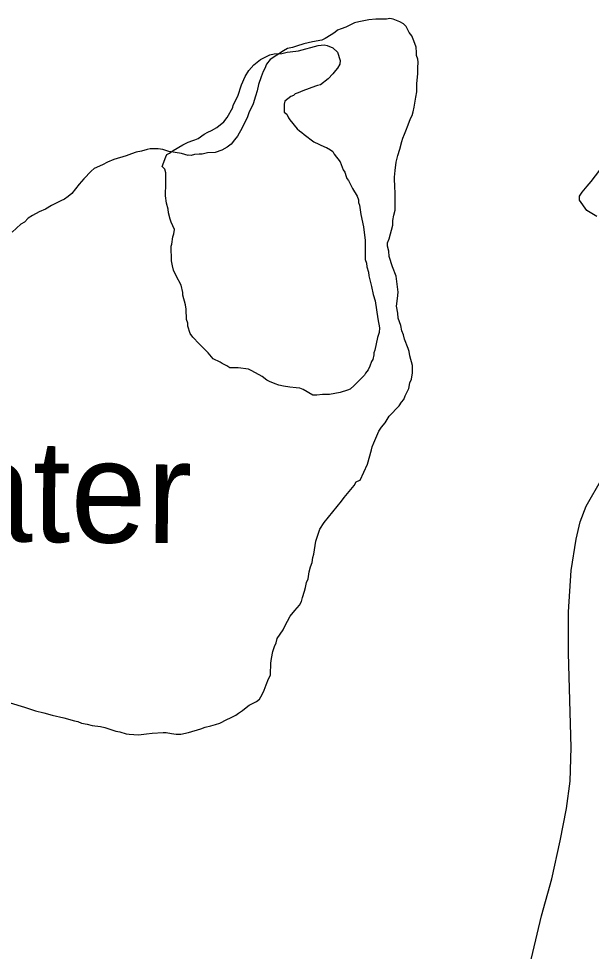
# Model space of a CAD drawing. Extents: x 3172297 to 3210190, y 958463 to 983887.
# Drawn here: x 3187795 to 3188356, y 965086 to 965999 of the extents above; entities that cross this region are included whole.
import ezdxf

# ---------------------------------------------------------------- set-up
doc = ezdxf.new("R2010")
doc.units = 0
for name, color, linetype in [('V-RIVR-IDEN', 7, 'Continuous'), ('V-ROAD-CNTR', 7, 'Continuous'), ('V-SITE-VEGE', 7, 'Continuous'), ('V-TOPO-SHOR', 7, 'Continuous'), ('V-WETL-SWMP', 7, 'Continuous')]:
    doc.layers.add(name, color=color, linetype=linetype)

msp = doc.modelspace()

# ---------------------------------------------------------------- linework, layer by layer
at = {"layer": 'V-ROAD-CNTR'}
msp.add_lwpolyline([(3188291.85, 965054.66), (3188307.73, 965120.72), (3188317.78, 965157.18), (3188325.79, 965194.18), (3188332.16, 965225.82), (3188335.59, 965252.64), (3188336.59, 965285.74), (3188333.88, 965378), (3188333.94, 965418.49), (3188336.58, 965458.8), (3188341.47, 965489.51), (3188345.49, 965506.54), (3188351.35, 965521.9), (3188366.8, 965548.58)], dxfattribs=at)
at = {"layer": 'V-SITE-VEGE'}
for p, q in [((3188069.65, 965967.78), (3188088.99, 965972.94)), ((3188088.99, 965972.94), (3188094.59, 965973.46)), ((3188094.59, 965973.46), (3188097.64, 965972.96)), ((3188097.64, 965972.96), (3188103.25, 965970.44)), ((3188032.5, 965959), (3188037.08, 965961.56)), ((3188037.08, 965961.56), (3188041.65, 965963.62)), ((3188041.65, 965963.62), (3188045.73, 965964.65)), ((3188045.73, 965964.65), (3188053.36, 965965.18)), ((3188053.36, 965965.18), (3188058.45, 965966.22)), ((3188058.45, 965966.22), (3188067.11, 965967.26)), ((3188067.11, 965967.26), (3188069.65, 965967.78)), ((3188103.25, 965970.44), (3188107.85, 965966.38)), ((3188107.85, 965966.38), (3188110.42, 965958.24)), ((3188020.82, 965948.27), (3188025.9, 965953.89)), ((3188025.9, 965953.89), (3188032.5, 965959)), ((3188109.93, 965954.67), (3188107.9, 965950.59)), ((3188110.42, 965958.24), (3188109.93, 965954.67)), ((3188017.28, 965942.66), (3188020.82, 965948.27)), ((3188103.34, 965944.97), (3188098.77, 965940.38)), ((3188105.87, 965948.55), (3188103.34, 965944.97)), ((3188107.9, 965950.59), (3188105.87, 965948.55)), ((3188010.21, 965923.28), (3188013.74, 965934.49)), ((3188013.74, 965934.49), (3188017.28, 965942.66)), ((3188091.15, 965934.24), (3188088.1, 965933.72)), ((3188098.77, 965940.38), (3188091.15, 965934.24)), ((3188066.22, 965925.5), (3188064.7, 965923.97)), ((3188069.28, 965926.53), (3188066.22, 965925.5)), ((3188073.85, 965928.58), (3188069.28, 965926.53)), ((3188086.06, 965933.2), (3188073.85, 965928.58)), ((3188088.1, 965933.72), (3188086.06, 965933.2)), ((3188005.65, 965914.61), (3188010.21, 965923.28)), ((3188056.06, 965918.34), (3188055.56, 965915.28)), ((3188062.16, 965922.94), (3188056.06, 965918.34)), ((3188064.7, 965923.97), (3188062.16, 965922.94)), ((3187999.58, 965902.37), (3188005.16, 965912.06)), ((3188005.16, 965912.06), (3188005.65, 965914.61)), ((3188055.56, 965915.28), (3188055.59, 965907.64)), ((3188055.59, 965907.64), (3188058.14, 965905.61)), ((3187989.43, 965892.66), (3187996.54, 965898.28)), ((3187996.54, 965898.28), (3187999.58, 965902.37)), ((3188058.14, 965905.61), (3188059.68, 965902.05)), ((3188059.68, 965902.05), (3188061.21, 965900.02)), ((3188061.21, 965900.02), (3188068.37, 965891.39)), ((3187980.79, 965888.04), (3187984.35, 965889.58)), ((3187984.35, 965889.58), (3187989.43, 965892.66)), ((3188068.37, 965891.39), (3188070.42, 965889.35)), ((3188070.42, 965889.35), (3188072.96, 965887.84)), ((3187961.47, 965878.31), (3187966.04, 965879.85)), ((3187966.04, 965879.85), (3187968.08, 965880.36)), ((3187968.08, 965880.36), (3187971.13, 965881.9)), ((3187971.13, 965881.9), (3187977.23, 965886)), ((3187977.23, 965886), (3187980.79, 965888.04)), ((3188072.96, 965887.84), (3188075.01, 965885.81)), ((3188075.01, 965885.81), (3188084.71, 965878.71)), ((3187946.72, 965870.11), (3187956.38, 965875.74)), ((3187956.38, 965875.74), (3187961.47, 965878.31)), ((3188084.71, 965878.71), (3188094.91, 965873.65)), ((3188094.91, 965873.65), (3188096.95, 965873.15)), ((3188096.95, 965873.15), (3188101.03, 965870.61)), ((3188101.03, 965870.61), (3188103.08, 965869.09)), ((3187936.08, 965854.29), (3187939.62, 965863.98)), ((3187939.62, 965863.98), (3187940.63, 965866.02)), ((3187940.63, 965866.02), (3187943.17, 965867.55)), ((3187943.17, 965867.55), (3187946.72, 965870.11)), ((3188103.08, 965869.09), (3188104.61, 965866.55)), ((3188104.61, 965866.55), (3188110.24, 965858.93)), ((3187938.64, 965851.75), (3187936.08, 965854.29)), ((3188110.24, 965858.93), (3188113.32, 965851.3)), ((3187939.67, 965848.19), (3187938.64, 965851.75)), ((3187939.71, 965833.93), (3187939.67, 965848.19)), ((3188113.32, 965851.3), (3188114.85, 965848.76)), ((3188114.85, 965848.76), (3188116.4, 965844.69)), ((3188116.4, 965844.69), (3188116.91, 965842.66)), ((3187939.22, 965829.85), (3187939.71, 965833.93)), ((3188116.91, 965842.66), (3188118.45, 965840.62)), ((3188118.45, 965840.62), (3188122.54, 965833)), ((3187939.23, 965825.78), (3187939.22, 965829.85)), ((3187940.27, 965818.65), (3187939.23, 965825.78)), ((3188122.54, 965833), (3188127.15, 965825.37)), ((3188127.15, 965825.37), (3188128.18, 965821.81)), ((3187941.82, 965812.55), (3187940.27, 965818.65)), ((3188128.18, 965821.81), (3188128.19, 965819.26)), ((3188128.19, 965819.26), (3188129.22, 965816.72)), ((3188129.22, 965816.72), (3188130.78, 965807.56)), ((3187942.34, 965808.98), (3187941.82, 965812.55)), ((3187943.89, 965802.88), (3187942.34, 965808.98)), ((3188130.78, 965807.56), (3188133.36, 965795.35)), ((3187944.92, 965799.83), (3187943.89, 965802.88)), ((3187947.99, 965792.71), (3187944.92, 965799.83)), ((3187946.49, 965785.57), (3187947.5, 965788.63)), ((3187947.5, 965788.63), (3187947.99, 965792.71)), ((3188133.36, 965795.35), (3188134.93, 965782.11)), ((3187945.5, 965778.44), (3187946.49, 965785.57)), ((3188134.93, 965782.11), (3188134.99, 965763.27)), ((3187944.99, 965776.4), (3187945.5, 965778.44)), ((3187945.04, 965762.14), (3187944.99, 965776.4)), ((3187946.08, 965757.05), (3187945.04, 965762.14)), ((3188134.99, 965763.27), (3188136.02, 965759.7)), ((3187947.1, 965752.98), (3187946.08, 965757.05)), ((3187949.67, 965747.38), (3187947.1, 965752.98)), ((3188136.02, 965759.7), (3188136.54, 965756.14)), ((3188136.54, 965756.14), (3188138.09, 965751.05)), ((3187954.79, 965738.23), (3187949.67, 965747.38)), ((3188138.09, 965751.05), (3188138.61, 965747.49)), ((3188138.61, 965747.49), (3188141.19, 965736.8)), ((3187956.34, 965731.11), (3187954.79, 965738.23)), ((3188141.19, 965736.8), (3188142.74, 965729.17)), ((3187956.35, 965728.57), (3187956.34, 965731.11)), ((3187958.93, 965718.9), (3187956.35, 965728.57)), ((3188142.74, 965729.17), (3188144.8, 965723.07)), ((3187959.45, 965714.83), (3187958.93, 965718.9)), ((3188144.8, 965723.07), (3188147.4, 965705.25)), ((3187959.99, 965704.64), (3187959.45, 965714.83)), ((3187961.02, 965701.08), (3187959.99, 965704.64)), ((3187961.03, 965698.03), (3187961.02, 965701.08)), ((3187963.6, 965690.9), (3187961.03, 965698.03)), ((3188147.4, 965705.25), (3188148.96, 965696.6)), ((3187966.16, 965687.35), (3187963.6, 965690.9)), ((3188148.47, 965692.01), (3188146.95, 965686.91)), ((3188148.96, 965696.6), (3188148.47, 965692.01)), ((3187972.29, 965680.75), (3187966.16, 965687.35)), ((3187980.98, 965672.12), (3187972.29, 965680.75)), ((3188146.95, 965686.91), (3188144.45, 965674.68)), ((3187986.09, 965666.02), (3187980.98, 965672.12)), ((3188143.45, 965670.1), (3188142.44, 965665.51)), ((3188144.45, 965674.68), (3188143.44, 965672.13)), ((3188143.44, 965672.13), (3188143.45, 965670.1)), ((3187992.72, 965662.99), (3187986.09, 965666.02)), ((3187994.76, 965661.47), (3187992.72, 965662.99)), ((3187999.36, 965659.44), (3187994.76, 965661.47)), ((3188140.92, 965663.47), (3188139.41, 965658.88)), ((3188142.44, 965665.51), (3188140.92, 965663.47)), ((3188002.42, 965657.41), (3187999.36, 965659.44)), ((3188010.56, 965657.44), (3188002.42, 965657.41)), ((3188020.75, 965655.95), (3188010.56, 965657.44)), ((3188023.82, 965654.43), (3188020.75, 965655.95)), ((3188034.02, 965648.86), (3188023.82, 965654.43)), ((3188135.35, 965652.25), (3188134.34, 965650.21)), ((3188137.89, 965655.31), (3188135.35, 965652.25)), ((3188139.41, 965658.88), (3188137.89, 965655.31)), ((3188038.62, 965645.31), (3188034.02, 965648.86)), ((3188041.17, 965643.79), (3188038.62, 965645.31)), ((3188046.77, 965641.77), (3188041.17, 965643.79)), ((3188134.34, 965650.21), (3188124.19, 965639.99)), ((3188050.35, 965640.26), (3188046.77, 965641.77)), ((3188054.93, 965639.25), (3188050.35, 965640.26)), ((3188061.05, 965638.26), (3188054.93, 965639.25)), ((3188067.16, 965637.77), (3188061.05, 965638.26)), ((3188070.73, 965637.27), (3188067.16, 965637.77)), ((3188074.29, 965636.26), (3188070.73, 965637.27)), ((3188083.48, 965630.69), (3188074.29, 965636.26)), ((3188110.46, 965633.32), (3188099.77, 965631.25)), ((3188117.58, 965635.38), (3188110.46, 965633.32)), ((3188120.13, 965636.41), (3188117.58, 965635.38)), ((3188124.19, 965639.99), (3188120.13, 965636.41)), ((3188087.55, 965630.7), (3188083.48, 965630.69)), ((3188093.15, 965631.23), (3188087.55, 965630.7)), ((3188099.77, 965631.25), (3188093.15, 965631.23))]:
    msp.add_line(p, q, dxfattribs=at)
at = {"layer": 'V-TOPO-SHOR'}
for points in [[(3188167.27, 965705.83), (3188166.74, 965710.92), (3188165.7, 965717.54), (3188166.69, 965725.18), (3188167.18, 965731.29), (3188165.09, 965747.07), (3188161.5, 965756.23), (3188158.41, 965766.4), (3188157.89, 965771.49), (3188156.85, 965776.58), (3188156.84, 965779.64), (3188158.35, 965783.72), (3188161.88, 965796.97), (3188161.86, 965801.55), (3188162.86, 965806.65), (3188164.38, 965811.75), (3188164.31, 965830.08), (3188163.8, 965833.13), (3188163.76, 965843.83), (3188164.25, 965850.45), (3188165.24, 965858.6), (3188166.75, 965865.23), (3188168.76, 965871.34), (3188170.78, 965878.99), (3188171.79, 965882.05), (3188173.3, 965886.13), (3188174.82, 965889.19), (3188176.84, 965895.31), (3188179.36, 965901.43), (3188180.88, 965904.49), (3188181.89, 965908.06), (3188182.89, 965912.64), (3188184.39, 965922.32), (3188185.39, 965927.42), (3188185.36, 965935.57), (3188186.35, 965945.25), (3188186.33, 965950.85), (3188186.82, 965956.45), (3188186.3, 965959.51), (3188185.27, 965963.07), (3188185.26, 965966.12), (3188184.74, 965971.22), (3188182.68, 965977.32), (3188180.63, 965982.41), (3188178.07, 965985.45), (3188174.99, 965991.55), (3188172.44, 965994.09), (3188168.87, 965996.12), (3188162.24, 965998.64), (3188159.18, 965999.14), (3188155.62, 965998.62), (3188145.43, 965998.59), (3188138.31, 965998.06), (3188128.64, 965995.99), (3188124.57, 965994.95), (3188115.92, 965990.85), (3188111.34, 965989.31), (3188107.78, 965987.77), (3188105.24, 965985.73), (3188101.69, 965983.17), (3188095.59, 965979.58), (3188092.54, 965978.05), (3188083.38, 965976.49), (3188074.72, 965974.42), (3188067.6, 965972.36), (3188063.53, 965970.82), (3188058.95, 965969.79), (3188054.88, 965967.74), (3188041.67, 965959.04), (3188038.12, 965954.44), (3188036.61, 965950.36), (3188035.09, 965947.3), (3188033.07, 965942.2), (3188030.55, 965934.55), (3188029.04, 965928.44), (3188027.53, 965923.34), (3188025, 965915.69), (3188020.96, 965907.02), (3188019.45, 965902.95), (3188014.39, 965892.23), (3188009.83, 965884.07), (3188006.79, 965880.49), (3188003.75, 965876.41), (3187999.68, 965873.34), (3187994.6, 965870.27), (3187987.98, 965868.21), (3187980.35, 965867.68), (3187975.26, 965866.64), (3187972.2, 965866.63), (3187967.62, 965866.11), (3187964.57, 965865.08), (3187962.02, 965865.58), (3187961.51, 965865.07), (3187954.89, 965867.08), (3187942.66, 965869.08), (3187936.54, 965871.1), (3187931.95, 965871.59), (3187924.31, 965871.57), (3187921.26, 965871.05), (3187915.66, 965869.51), (3187910.57, 965868.47)], [(3187910.57, 965868.47), (3187906, 965866.93), (3187900.91, 965864.87), (3187888.7, 965861.27), (3187882.6, 965858.7), (3187877.51, 965856.14), (3187869.37, 965852.55), (3187866.33, 965849.99), (3187859.22, 965842.33), (3187854.65, 965837.22), (3187847.56, 965828.03), (3187844, 965824.97), (3187840.44, 965822.41), (3187836.88, 965820.87), (3187827.73, 965816.26), (3187821.63, 965812.67), (3187815.53, 965810.1), (3187808.92, 965806.52), (3187804.85, 965803.96), (3187801.3, 965799.87), (3187797.75, 965797.82), (3187789.11, 965790.16)], [(3187820.18, 965319.69), (3187828.34, 965317.17), (3187839.55, 965314.66), (3187850.25, 965311.64), (3187853.31, 965311.14), (3187856.88, 965309.63), (3187862.49, 965308.62), (3187867.58, 965307.11), (3187875.73, 965306.12), (3187879.81, 965305.12), (3187890.52, 965301.58), (3187894.59, 965301.09), (3187900.71, 965299.07), (3187903.77, 965298.57), (3187912.94, 965298.09), (3187920.57, 965299.14), (3187926.17, 965299.66), (3187936.87, 965300.21), (3187939.92, 965300.22), (3187945.02, 965299.22), (3187949.6, 965298.72), (3187954.19, 965298.74), (3187961.82, 965300.29), (3187974.03, 965303.89), (3187978.1, 965305.44), (3187983.7, 965306.98), (3187988.28, 965308.02), (3187992.35, 965309.56), (3187999.46, 965313.14), (3188003.02, 965314.68), (3188008.11, 965317.25), (3188010.65, 965319.29), (3188014.71, 965321.85), (3188018.27, 965324.92), (3188021.32, 965326.96), (3188028.44, 965330.55), (3188031.48, 965333.11), (3188034.01, 965337.7), (3188036.04, 965341.78), (3188038.06, 965346.88), (3188040.08, 965353), (3188042.1, 965356.57), (3188042.09, 965360.14), (3188042.58, 965365.23), (3188042.57, 965368.29), (3188043.07, 965372.87), (3188044.57, 965379.49), (3188046.08, 965384.59), (3188047.6, 965388.16), (3188048.61, 965392.24), (3188054.69, 965400.92), (3188056.2, 965404.49), (3188061.27, 965414.18), (3188065.83, 965419.8), (3188070.4, 965424.91), (3188072.42, 965428.47), (3188073.43, 965432.56), (3188075.45, 965438.67), (3188076.45, 965442.24), (3188077.45, 965447.33), (3188078.97, 965450.91), (3188079.97, 965457.53), (3188081.48, 965462.63), (3188082.99, 965466.71), (3188083.49, 965471.8), (3188084.5, 965474.86), (3188086.49, 965487.6), (3188088.01, 965491.68), (3188090.53, 965499.32), (3188094.58, 965505.96), (3188111.83, 965526.89), (3188114.36, 965530.47), (3188124, 965542.21), (3188126.03, 965545.78), (3188129.58, 965547.32), (3188130.09, 965547.33), (3188137.17, 965563.13), (3188141.2, 965576.9), (3188141.7, 965579.96), (3188143.22, 965584.03), (3188148.27, 965595.25), (3188150.81, 965599.34), (3188154.36, 965603.42), (3188158.41, 965610.06), (3188168.05, 965620.27), (3188170.59, 965623.85), (3188172.62, 965626.4), (3188174.13, 965629.97), (3188177.67, 965637.11), (3188178.68, 965642.71), (3188180.19, 965646.28), (3188181.19, 965652.4), (3188181.17, 965659.53), (3188178.59, 965669.2), (3188178.07, 965673.27), (3188177.04, 965676.32), (3188173.44, 965685.48), (3188172.41, 965689.55), (3188170.87, 965693.62), (3188169.83, 965698.71), (3188167.27, 965705.83)], [(3187787.05, 965329.26), (3187801.32, 965325.23), (3187812.02, 965321.7), (3187820.18, 965319.69)]]:
    msp.add_lwpolyline(points, dxfattribs=at)
at = {"layer": 'V-WETL-SWMP'}
msp.add_lwpolyline([(3188361.8, 965805.58), (3188351.87, 965811.5), (3188344.9, 965821.39), (3188344.89, 965825.35), (3188347.35, 965829.33), (3188352.29, 965835.29), (3188356.24, 965839.76), (3188364.63, 965850.7)], dxfattribs=at)

# ---------------------------------------------------------------- texts
at = {"layer": 'V-RIVR-IDEN'}
msp.add_text('Water', height=100, rotation=359.59375, dxfattribs=at).set_placement((3187608.32, 965488.24))

doc.saveas('drawing.dxf')
